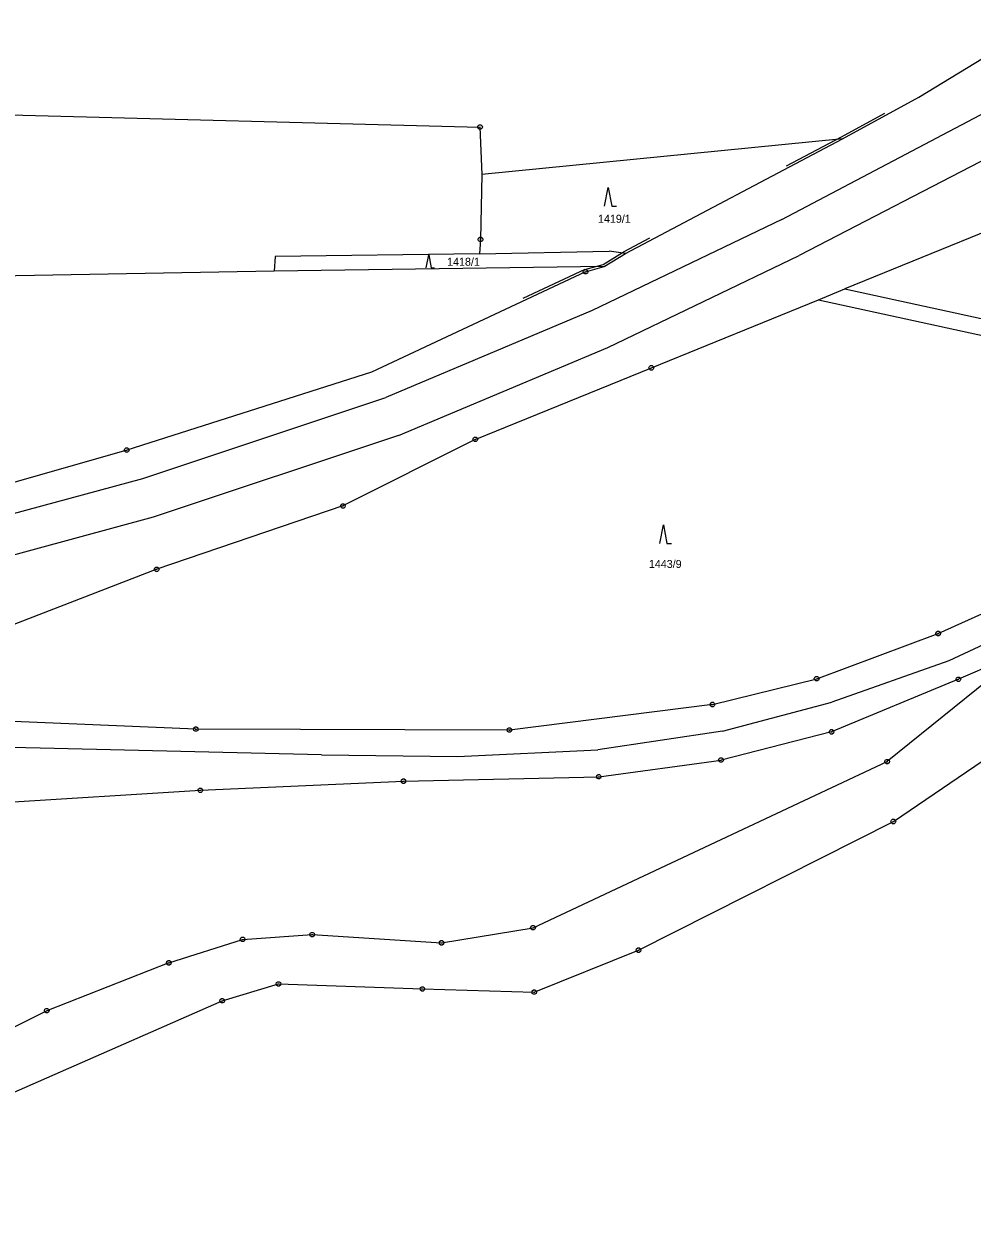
# Model space of a CAD drawing. Extents: x -779618 to -776429, y -1144546 to -1143350.
# Drawn here: x -778677 to -778475.5, y -1144052 to -1143799 of the extents above; entities that cross this region are included whole.
import ezdxf

# ---------------------------------------------------------------- set-up
doc = ezdxf.new("R2010")
doc.units = 0
for name, color, linetype in [('1', 7, 'Continuous'), ('2', 7, 'Continuous'), ('3', 7, 'Continuous'), ('4', 7, 'Continuous'), ('6', 7, 'Continuous'), ('8', 7, 'Continuous')]:
    doc.layers.add(name, color=color, linetype=linetype)

msp = doc.modelspace()

# ---------------------------------------------------------------- linework, layer by layer
at = {"layer": '1'}
for p, q in [((-778486.79, -1143814.52), (-778461.22, -1143798.96)), ((-778503.05, -1143823.39), (-778486.79, -1143814.52)), ((-778740.86, -1143816.76), (-778580.07, -1143820.89)), ((-778580.07, -1143820.89), (-778579.7, -1143830.99)), ((-778503.05, -1143823.39), (-778579.7, -1143830.99)), ((-778549.15, -1143847.76), (-778503.05, -1143823.39)), ((-778579.7, -1143830.99), (-778579.95, -1143844.77)), ((-778445.14, -1143831.89), (-778502.55, -1143855.29)), ((-778579.95, -1143844.77), (-778580.16, -1143847.81)), ((-778580.16, -1143847.81), (-778623.58, -1143848.41)), ((-778580.16, -1143847.81), (-778552.62, -1143847.26)), ((-778553.7, -1143850.53), (-778549.15, -1143847.76)), ((-778549.15, -1143847.76), (-778552.62, -1143847.26)), ((-778623.58, -1143848.41), (-778623.81, -1143851.49)), ((-778553.7, -1143850.53), (-778623.81, -1143851.49)), ((-778557.64, -1143851.63), (-778553.7, -1143850.53)), ((-778623.81, -1143851.49), (-778694.34, -1143852.82)), ((-778557.64, -1143851.63), (-778603.12, -1143872.96)), ((-778508.12, -1143857.58), (-778502.55, -1143855.29)), ((-778502.55, -1143855.29), (-778470.29, -1143862.26)), ((-778543.66, -1143872.04), (-778508.12, -1143857.58)), ((-778508.12, -1143857.58), (-778472.69, -1143865.31)), ((-778603.12, -1143872.96), (-778655.13, -1143889.52)), ((-778581.06, -1143887.23), (-778543.66, -1143872.04)), ((-778581.06, -1143887.23), (-778609.18, -1143901.38)), ((-778655.13, -1143889.52), (-778704.38, -1143903.6)), ((-778609.18, -1143901.38), (-778648.76, -1143914.83)), ((-778648.76, -1143914.83), (-778699.09, -1143934.32)), ((-778482.71, -1143928.49), (-778461.25, -1143918.78)), ((-778508.53, -1143938.08), (-778482.71, -1143928.49)), ((-778464.29, -1143932.05), (-778493.54, -1143955.7)), ((-778464.29, -1143932.05), (-778478.41, -1143938.21)), ((-778530.68, -1143943.56), (-778508.53, -1143938.08)), ((-778478.41, -1143938.21), (-778505.36, -1143949.37)), ((-778530.68, -1143943.56), (-778573.81, -1143948.98)), ((-778640.44, -1143948.79), (-778731.03, -1143944.98)), ((-778573.81, -1143948.98), (-778640.44, -1143948.79)), ((-778505.36, -1143949.37), (-778528.85, -1143955.36)), ((-778492.24, -1143968.43), (-778464.29, -1143949.38)), ((-778568.8, -1143990.98), (-778493.54, -1143955.7)), ((-778554.83, -1143958.91), (-778528.85, -1143955.36)), ((-778596.33, -1143959.85), (-778554.83, -1143958.91)), ((-778729.25, -1143967.31), (-778639.48, -1143961.79)), ((-778639.48, -1143961.79), (-778596.33, -1143959.85)), ((-778546.37, -1143995.76), (-778492.24, -1143968.43)), ((-778630.5, -1143993.45), (-778615.72, -1143992.45)), ((-778615.72, -1143992.45), (-778588.24, -1143994.2)), ((-778588.24, -1143994.2), (-778568.8, -1143990.98)), ((-778646.17, -1143998.44), (-778630.5, -1143993.45)), ((-778568.54, -1144004.65), (-778546.37, -1143995.76)), ((-778646.17, -1143998.44), (-778672.12, -1144008.6)), ((-778634.83, -1144006.49), (-778622.87, -1144002.93)), ((-778622.87, -1144002.93), (-778592.3, -1144003.98)), ((-778592.3, -1144003.98), (-778568.54, -1144004.65)), ((-778697.09, -1144033.84), (-778634.83, -1144006.49)), ((-778672.12, -1144008.6), (-778758.9, -1144052.04))]:
    msp.add_line(p, q, dxfattribs=at)
at = {"layer": '3'}
for points in [[(-778553.58, -1143837.73), (-778552.83, -1143833.73), (-778552.08, -1143837.73), (-778551.08, -1143837.73)], [(-778591.47, -1143850.83), (-778590.95, -1143848.03), (-778590.42, -1143850.83), (-778589.72, -1143850.83)], [(-778541.86, -1143909.36), (-778541.11, -1143905.36), (-778540.36, -1143909.36), (-778539.36, -1143909.36)]]:
    msp.add_lwpolyline(points, dxfattribs=at)
at = {"layer": '4'}
for p, q in [((-778515.9, -1143840.53), (-778452.66, -1143807.19)), ((-778448.01, -1143814.9), (-778512.23, -1143848.19)), ((-778503.28, -1143822.95), (-778494.07, -1143817.92)), ((-778514.95, -1143829.12), (-778503.28, -1143822.95)), ((-778515.9, -1143840.53), (-778556.22, -1143859.86)), ((-778549.43, -1143847.34), (-778543.95, -1143844.44)), ((-778553.91, -1143850.07), (-778549.43, -1143847.34)), ((-778552.92, -1143867.69), (-778512.23, -1143848.19)), ((-778557.81, -1143851.16), (-778553.91, -1143850.07)), ((-778557.81, -1143851.16), (-778570.98, -1143857.34)), ((-778556.22, -1143859.86), (-778600.05, -1143878.33)), ((-778597.37, -1143886.4), (-778552.92, -1143867.69)), ((-778651.74, -1143895.53), (-778600.05, -1143878.33)), ((-778597.37, -1143886.4), (-778649.51, -1143903.73)), ((-778704.15, -1143909.76), (-778651.74, -1143895.53)), ((-778649.51, -1143903.73), (-778702.1, -1143918.01))]:
    msp.add_line(p, q, dxfattribs=at)
at = {"layer": '6'}
for p, q in [((-778456.87, -1143923.24), (-778480.47, -1143934.25)), ((-778480.47, -1143934.25), (-778505.31, -1143943.04)), ((-778528.51, -1143949.22), (-778505.31, -1143943.04)), ((-778528.51, -1143949.22), (-778555.02, -1143953.22)), ((-778613.74, -1143954.28), (-778744.47, -1143951.08)), ((-778613.74, -1143954.28), (-778584.82, -1143954.59)), ((-778584.82, -1143954.59), (-778555.02, -1143953.22))]:
    msp.add_line(p, q, dxfattribs=at)
at = {"layer": '8'}
for p, q in [((-778580.19, -1143820.89), (-778579.95, -1143820.89)), ((-778580.07, -1143844.77), (-778579.83, -1143844.77)), ((-778557.76, -1143851.63), (-778557.52, -1143851.63)), ((-778543.78, -1143872.04), (-778543.54, -1143872.04)), ((-778581.18, -1143887.23), (-778580.94, -1143887.23)), ((-778655.25, -1143889.52), (-778655.01, -1143889.52)), ((-778609.3, -1143901.38), (-778609.06, -1143901.38)), ((-778648.88, -1143914.83), (-778648.64, -1143914.83)), ((-778482.83, -1143928.49), (-778482.59, -1143928.49)), ((-778508.65, -1143938.08), (-778508.41, -1143938.08)), ((-778478.53, -1143938.21), (-778478.29, -1143938.21)), ((-778530.8, -1143943.56), (-778530.56, -1143943.56)), ((-778640.56, -1143948.79), (-778640.32, -1143948.79)), ((-778573.93, -1143948.98), (-778573.69, -1143948.98)), ((-778505.48, -1143949.37), (-778505.24, -1143949.37)), ((-778528.97, -1143955.36), (-778528.73, -1143955.36)), ((-778493.66, -1143955.7), (-778493.42, -1143955.7)), ((-778554.95, -1143958.91), (-778554.71, -1143958.91)), ((-778639.6, -1143961.79), (-778639.36, -1143961.79)), ((-778596.45, -1143959.85), (-778596.21, -1143959.85)), ((-778492.36, -1143968.43), (-778492.12, -1143968.43)), ((-778615.84, -1143992.45), (-778615.6, -1143992.45)), ((-778568.92, -1143990.98), (-778568.68, -1143990.98)), ((-778630.62, -1143993.45), (-778630.38, -1143993.45)), ((-778588.36, -1143994.2), (-778588.12, -1143994.2)), ((-778546.49, -1143995.76), (-778546.25, -1143995.76)), ((-778646.29, -1143998.44), (-778646.05, -1143998.44)), ((-778622.99, -1144002.93), (-778622.75, -1144002.93)), ((-778592.42, -1144003.98), (-778592.18, -1144003.98)), ((-778568.66, -1144004.65), (-778568.42, -1144004.65)), ((-778634.95, -1144006.49), (-778634.71, -1144006.49)), ((-778672.24, -1144008.6), (-778672, -1144008.6))]:
    msp.add_line(p, q, dxfattribs=at)
for points in [[(-778579.92, -1143820.41), (-778579.67, -1143820.59), (-778579.57, -1143820.88), (-778579.67, -1143821.17), (-778579.92, -1143821.35), (-778580.23, -1143821.35), (-778580.48, -1143821.17), (-778580.58, -1143820.88), (-778580.48, -1143820.59), (-778580.23, -1143820.41)], [(-778579.8, -1143844.29), (-778579.55, -1143844.47), (-778579.45, -1143844.76), (-778579.55, -1143845.05), (-778579.8, -1143845.23), (-778580.11, -1143845.23), (-778580.36, -1143845.05), (-778580.46, -1143844.76), (-778580.36, -1143844.47), (-778580.11, -1143844.29)], [(-778557.49, -1143851.15), (-778557.24, -1143851.33), (-778557.14, -1143851.62), (-778557.24, -1143851.91), (-778557.49, -1143852.09), (-778557.8, -1143852.09), (-778558.05, -1143851.91), (-778558.15, -1143851.62), (-778558.05, -1143851.33), (-778557.8, -1143851.15)], [(-778543.51, -1143871.56), (-778543.26, -1143871.74), (-778543.16, -1143872.03), (-778543.26, -1143872.32), (-778543.51, -1143872.5), (-778543.82, -1143872.5), (-778544.07, -1143872.32), (-778544.17, -1143872.03), (-778544.07, -1143871.74), (-778543.82, -1143871.56)], [(-778580.91, -1143886.75), (-778580.66, -1143886.93), (-778580.56, -1143887.22), (-778580.66, -1143887.51), (-778580.91, -1143887.69), (-778581.22, -1143887.69), (-778581.47, -1143887.51), (-778581.57, -1143887.22), (-778581.47, -1143886.93), (-778581.22, -1143886.75)], [(-778654.98, -1143889.04), (-778654.73, -1143889.22), (-778654.63, -1143889.51), (-778654.73, -1143889.8), (-778654.98, -1143889.98), (-778655.29, -1143889.98), (-778655.54, -1143889.8), (-778655.64, -1143889.51), (-778655.54, -1143889.22), (-778655.29, -1143889.04)], [(-778609.03, -1143900.9), (-778608.78, -1143901.08), (-778608.68, -1143901.37), (-778608.78, -1143901.66), (-778609.03, -1143901.84), (-778609.34, -1143901.84), (-778609.59, -1143901.66), (-778609.69, -1143901.37), (-778609.59, -1143901.08), (-778609.34, -1143900.9)], [(-778648.61, -1143914.35), (-778648.36, -1143914.53), (-778648.26, -1143914.82), (-778648.36, -1143915.11), (-778648.61, -1143915.29), (-778648.92, -1143915.29), (-778649.17, -1143915.11), (-778649.27, -1143914.82), (-778649.17, -1143914.53), (-778648.92, -1143914.35)], [(-778482.56, -1143928.01), (-778482.31, -1143928.19), (-778482.21, -1143928.48), (-778482.31, -1143928.77), (-778482.56, -1143928.95), (-778482.87, -1143928.95), (-778483.12, -1143928.77), (-778483.22, -1143928.48), (-778483.12, -1143928.19), (-778482.87, -1143928.01)], [(-778508.38, -1143937.6), (-778508.13, -1143937.78), (-778508.03, -1143938.07), (-778508.13, -1143938.36), (-778508.38, -1143938.54), (-778508.69, -1143938.54), (-778508.94, -1143938.36), (-778509.04, -1143938.07), (-778508.94, -1143937.78), (-778508.69, -1143937.6)], [(-778478.26, -1143937.73), (-778478.01, -1143937.91), (-778477.91, -1143938.2), (-778478.01, -1143938.49), (-778478.26, -1143938.67), (-778478.57, -1143938.67), (-778478.82, -1143938.49), (-778478.92, -1143938.2), (-778478.82, -1143937.91), (-778478.57, -1143937.73)], [(-778530.53, -1143943.08), (-778530.28, -1143943.26), (-778530.18, -1143943.55), (-778530.28, -1143943.84), (-778530.53, -1143944.02), (-778530.84, -1143944.02), (-778531.09, -1143943.84), (-778531.19, -1143943.55), (-778531.09, -1143943.26), (-778530.84, -1143943.08)], [(-778640.29, -1143948.31), (-778640.04, -1143948.49), (-778639.94, -1143948.78), (-778640.04, -1143949.07), (-778640.29, -1143949.25), (-778640.6, -1143949.25), (-778640.85, -1143949.07), (-778640.95, -1143948.78), (-778640.85, -1143948.49), (-778640.6, -1143948.31)], [(-778573.66, -1143948.5), (-778573.41, -1143948.68), (-778573.31, -1143948.97), (-778573.41, -1143949.26), (-778573.66, -1143949.44), (-778573.97, -1143949.44), (-778574.22, -1143949.26), (-778574.32, -1143948.97), (-778574.22, -1143948.68), (-778573.97, -1143948.5)], [(-778505.21, -1143948.89), (-778504.96, -1143949.07), (-778504.86, -1143949.36), (-778504.96, -1143949.65), (-778505.21, -1143949.83), (-778505.52, -1143949.83), (-778505.77, -1143949.65), (-778505.87, -1143949.36), (-778505.77, -1143949.07), (-778505.52, -1143948.89)], [(-778528.7, -1143954.88), (-778528.45, -1143955.06), (-778528.35, -1143955.35), (-778528.45, -1143955.64), (-778528.7, -1143955.82), (-778529.01, -1143955.82), (-778529.26, -1143955.64), (-778529.36, -1143955.35), (-778529.26, -1143955.06), (-778529.01, -1143954.88)], [(-778493.39, -1143955.22), (-778493.14, -1143955.4), (-778493.04, -1143955.69), (-778493.14, -1143955.98), (-778493.39, -1143956.16), (-778493.7, -1143956.16), (-778493.95, -1143955.98), (-778494.05, -1143955.69), (-778493.95, -1143955.4), (-778493.7, -1143955.22)], [(-778596.18, -1143959.37), (-778595.93, -1143959.55), (-778595.83, -1143959.84), (-778595.93, -1143960.13), (-778596.18, -1143960.31), (-778596.49, -1143960.31), (-778596.74, -1143960.13), (-778596.84, -1143959.84), (-778596.74, -1143959.55), (-778596.49, -1143959.37)], [(-778554.68, -1143958.43), (-778554.43, -1143958.61), (-778554.33, -1143958.9), (-778554.43, -1143959.19), (-778554.68, -1143959.37), (-778554.99, -1143959.37), (-778555.24, -1143959.19), (-778555.34, -1143958.9), (-778555.24, -1143958.61), (-778554.99, -1143958.43)], [(-778639.33, -1143961.31), (-778639.08, -1143961.49), (-778638.98, -1143961.78), (-778639.08, -1143962.07), (-778639.33, -1143962.25), (-778639.64, -1143962.25), (-778639.89, -1143962.07), (-778639.99, -1143961.78), (-778639.89, -1143961.49), (-778639.64, -1143961.31)], [(-778492.09, -1143967.95), (-778491.84, -1143968.13), (-778491.74, -1143968.42), (-778491.84, -1143968.71), (-778492.09, -1143968.89), (-778492.4, -1143968.89), (-778492.65, -1143968.71), (-778492.75, -1143968.42), (-778492.65, -1143968.13), (-778492.4, -1143967.95)], [(-778615.57, -1143991.97), (-778615.32, -1143992.15), (-778615.22, -1143992.44), (-778615.32, -1143992.73), (-778615.57, -1143992.91), (-778615.88, -1143992.91), (-778616.13, -1143992.73), (-778616.23, -1143992.44), (-778616.13, -1143992.15), (-778615.88, -1143991.97)], [(-778568.65, -1143990.5), (-778568.4, -1143990.68), (-778568.3, -1143990.97), (-778568.4, -1143991.26), (-778568.65, -1143991.44), (-778568.96, -1143991.44), (-778569.21, -1143991.26), (-778569.31, -1143990.97), (-778569.21, -1143990.68), (-778568.96, -1143990.5)], [(-778630.35, -1143992.97), (-778630.1, -1143993.15), (-778630, -1143993.44), (-778630.1, -1143993.73), (-778630.35, -1143993.91), (-778630.66, -1143993.91), (-778630.91, -1143993.73), (-778631.01, -1143993.44), (-778630.91, -1143993.15), (-778630.66, -1143992.97)], [(-778588.09, -1143993.72), (-778587.84, -1143993.9), (-778587.74, -1143994.19), (-778587.84, -1143994.48), (-778588.09, -1143994.66), (-778588.4, -1143994.66), (-778588.65, -1143994.48), (-778588.75, -1143994.19), (-778588.65, -1143993.9), (-778588.4, -1143993.72)], [(-778546.22, -1143995.28), (-778545.97, -1143995.46), (-778545.87, -1143995.75), (-778545.97, -1143996.04), (-778546.22, -1143996.22), (-778546.53, -1143996.22), (-778546.78, -1143996.04), (-778546.88, -1143995.75), (-778546.78, -1143995.46), (-778546.53, -1143995.28)], [(-778646.02, -1143997.96), (-778645.77, -1143998.14), (-778645.67, -1143998.43), (-778645.77, -1143998.72), (-778646.02, -1143998.9), (-778646.33, -1143998.9), (-778646.58, -1143998.72), (-778646.68, -1143998.43), (-778646.58, -1143998.14), (-778646.33, -1143997.96)], [(-778622.72, -1144002.45), (-778622.47, -1144002.63), (-778622.37, -1144002.92), (-778622.47, -1144003.21), (-778622.72, -1144003.39), (-778623.03, -1144003.39), (-778623.28, -1144003.21), (-778623.38, -1144002.92), (-778623.28, -1144002.63), (-778623.03, -1144002.45)], [(-778592.15, -1144003.5), (-778591.9, -1144003.68), (-778591.8, -1144003.97), (-778591.9, -1144004.26), (-778592.15, -1144004.44), (-778592.46, -1144004.44), (-778592.71, -1144004.26), (-778592.81, -1144003.97), (-778592.71, -1144003.68), (-778592.46, -1144003.5)], [(-778568.39, -1144004.17), (-778568.14, -1144004.35), (-778568.04, -1144004.64), (-778568.14, -1144004.93), (-778568.39, -1144005.11), (-778568.7, -1144005.11), (-778568.95, -1144004.93), (-778569.05, -1144004.64), (-778568.95, -1144004.35), (-778568.7, -1144004.17)], [(-778634.68, -1144006.01), (-778634.43, -1144006.19), (-778634.33, -1144006.48), (-778634.43, -1144006.77), (-778634.68, -1144006.95), (-778634.99, -1144006.95), (-778635.24, -1144006.77), (-778635.34, -1144006.48), (-778635.24, -1144006.19), (-778634.99, -1144006.01)], [(-778671.97, -1144008.12), (-778671.72, -1144008.3), (-778671.62, -1144008.59), (-778671.72, -1144008.88), (-778671.97, -1144009.06), (-778672.28, -1144009.06), (-778672.53, -1144008.88), (-778672.63, -1144008.59), (-778672.53, -1144008.3), (-778672.28, -1144008.12)]]:
    msp.add_lwpolyline(points, close=True, dxfattribs=at)

# ---------------------------------------------------------------- texts
at = {"layer": '2'}
for s, p in [('1419/1', (-778554.99, -1143841.22)), ('1418/1', (-778587.05, -1143850.35)), ('1443/9', (-778544.18, -1143914.55))]:
    msp.add_text(s, height=1.7, dxfattribs=at).set_placement(p)

doc.saveas('drawing.dxf')
